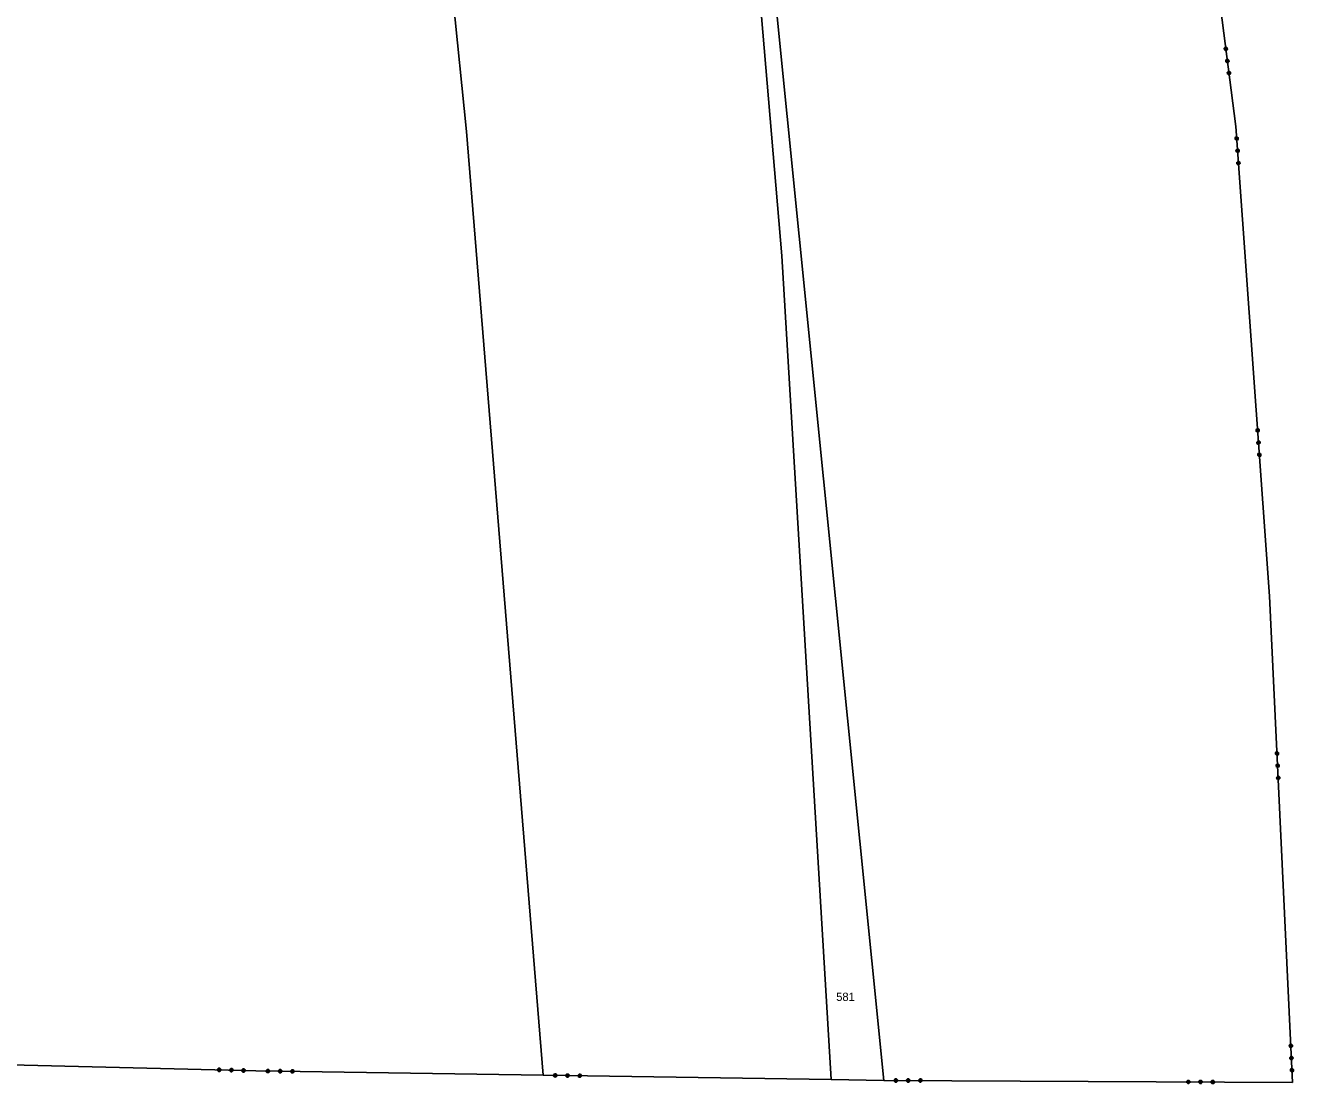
# Model space of a CAD drawing. Extents: x -757994 to -755874, y -1047691 to -1046119.
# Drawn here: x -756280.8 to -756150.7, y -1047518.2 to -1047409.7 of the extents above; entities that cross this region are included whole.
import ezdxf

# ---------------------------------------------------------------- set-up
doc = ezdxf.new("R2010")
doc.units = 0
doc.layers.add('katastrální mapa', color=7, linetype='Continuous')

msp = doc.modelspace()

# ---------------------------------------------------------------- linework, layer by layer
at = {"layer": 'katastrální mapa'}
for p, q in [((-756192.79, -1047517.88), (-756211.73, -1047328.79)), ((-756235.59, -1047420.6), (-756242.6, -1047351.94)), ((-756165.57, -1047351.39), (-756156.67, -1047420.08)), ((-756208.62, -1047370.28), (-756203.24, -1047433.37)), ((-756227.73, -1047517.35), (-756235.59, -1047420.6)), ((-756156.67, -1047420.08), (-756153.21, -1047468.24)), ((-756198.19, -1047517.8), (-756203.24, -1047433.37)), ((-756150.85, -1047518.09), (-756153.21, -1047468.24)), ((-756257.21, -1047516.9), (-756284.72, -1047516.23)), ((-756257.21, -1047516.9), (-756227.73, -1047517.35)), ((-756227.73, -1047517.35), (-756198.19, -1047517.8)), ((-756192.79, -1047517.88), (-756198.19, -1047517.8)), ((-756192.79, -1047517.88), (-756150.85, -1047518.09))]:
    msp.add_line(p, q, dxfattribs=at)
for points in [[(-756157.53, -1047412.18), (-756157.61, -1047412.28), (-756157.75, -1047412.3), (-756157.85, -1047412.22), (-756157.87, -1047412.08), (-756157.79, -1047411.98), (-756157.66, -1047411.96), (-756157.55, -1047412.04), (-756157.53, -1047412.18), (-756157.55, -1047412.18), (-756157.57, -1047412.06), (-756157.61, -1047412.03), (-756157.59, -1047412.23), (-756157.62, -1047412.26), (-756157.66, -1047412), (-756157.7, -1047412), (-756157.66, -1047412.26), (-756157.7, -1047412.27), (-756157.74, -1047412.01), (-756157.78, -1047412.02), (-756157.74, -1047412.28), (-756157.78, -1047412.26), (-756157.81, -1047412.05), (-756157.85, -1047412.09), (-756157.83, -1047412.22)], [(-756157.37, -1047413.42), (-756157.45, -1047413.53), (-756157.59, -1047413.54), (-756157.69, -1047413.46), (-756157.71, -1047413.33), (-756157.63, -1047413.22), (-756157.5, -1047413.2), (-756157.39, -1047413.29), (-756157.37, -1047413.42), (-756157.39, -1047413.42), (-756157.41, -1047413.3), (-756157.45, -1047413.26), (-756157.43, -1047413.46), (-756157.46, -1047413.51), (-756157.5, -1047413.23), (-756157.54, -1047413.24), (-756157.5, -1047413.51), (-756157.54, -1047413.52), (-756157.58, -1047413.24), (-756157.62, -1047413.25), (-756157.58, -1047413.52), (-756157.62, -1047413.49), (-756157.65, -1047413.29), (-756157.69, -1047413.34), (-756157.67, -1047413.45)], [(-756157.21, -1047414.67), (-756157.29, -1047414.77), (-756157.43, -1047414.79), (-756157.53, -1047414.71), (-756157.55, -1047414.57), (-756157.47, -1047414.47), (-756157.33, -1047414.45), (-756157.23, -1047414.53), (-756157.21, -1047414.67), (-756157.23, -1047414.65), (-756157.25, -1047414.53), (-756157.29, -1047414.5), (-756157.27, -1047414.69), (-756157.3, -1047414.74), (-756157.34, -1047414.48), (-756157.38, -1047414.49), (-756157.34, -1047414.74), (-756157.38, -1047414.75), (-756157.41, -1047414.49), (-756157.46, -1047414.49), (-756157.42, -1047414.75), (-756157.46, -1047414.73), (-756157.49, -1047414.53), (-756157.53, -1047414.56), (-756157.51, -1047414.68)], [(-756156.42, -1047421.38), (-756156.5, -1047421.48), (-756156.64, -1047421.49), (-756156.74, -1047421.4), (-756156.75, -1047421.27), (-756156.66, -1047421.17), (-756156.53, -1047421.16), (-756156.43, -1047421.25), (-756156.42, -1047421.38), (-756156.44, -1047421.39), (-756156.44, -1047421.27), (-756156.49, -1047421.23), (-756156.47, -1047421.43), (-756156.51, -1047421.46), (-756156.53, -1047421.19), (-756156.57, -1047421.2), (-756156.55, -1047421.46), (-756156.59, -1047421.47), (-756156.61, -1047421.2), (-756156.65, -1047421.21), (-756156.63, -1047421.47), (-756156.67, -1047421.45), (-756156.69, -1047421.23), (-756156.72, -1047421.27), (-756156.71, -1047421.41)], [(-756156.33, -1047422.63), (-756156.41, -1047422.73), (-756156.55, -1047422.74), (-756156.65, -1047422.66), (-756156.66, -1047422.52), (-756156.57, -1047422.42), (-756156.44, -1047422.41), (-756156.34, -1047422.5), (-756156.33, -1047422.63), (-756156.35, -1047422.63), (-756156.36, -1047422.51), (-756156.4, -1047422.47), (-756156.38, -1047422.67), (-756156.42, -1047422.71), (-756156.44, -1047422.43), (-756156.48, -1047422.44), (-756156.46, -1047422.72), (-756156.5, -1047422.72), (-756156.52, -1047422.44), (-756156.56, -1047422.44), (-756156.54, -1047422.72), (-756156.58, -1047422.69), (-756156.6, -1047422.49), (-756156.63, -1047422.53), (-756156.63, -1047422.65)], [(-756156.24, -1047423.88), (-756156.32, -1047423.99), (-756156.46, -1047423.99), (-756156.56, -1047423.91), (-756156.57, -1047423.77), (-756156.48, -1047423.67), (-756156.35, -1047423.66), (-756156.25, -1047423.75), (-756156.24, -1047423.88), (-756156.26, -1047423.87), (-756156.27, -1047423.75), (-756156.31, -1047423.72), (-756156.29, -1047423.91), (-756156.33, -1047423.95), (-756156.35, -1047423.69), (-756156.39, -1047423.69), (-756156.37, -1047423.95), (-756156.41, -1047423.96), (-756156.43, -1047423.7), (-756156.47, -1047423.69), (-756156.45, -1047423.95), (-756156.49, -1047423.94), (-756156.51, -1047423.73), (-756156.55, -1047423.76), (-756156.54, -1047423.88)], [(-756154.27, -1047451.3), (-756154.35, -1047451.4), (-756154.49, -1047451.41), (-756154.59, -1047451.33), (-756154.6, -1047451.19), (-756154.51, -1047451.09), (-756154.38, -1047451.08), (-756154.28, -1047451.17), (-756154.27, -1047451.3), (-756154.29, -1047451.31), (-756154.29, -1047451.19), (-756154.34, -1047451.15), (-756154.32, -1047451.35), (-756154.36, -1047451.39), (-756154.38, -1047451.12), (-756154.42, -1047451.12), (-756154.4, -1047451.38), (-756154.44, -1047451.39), (-756154.46, -1047451.13), (-756154.5, -1047451.13), (-756154.48, -1047451.39), (-756154.52, -1047451.37), (-756154.54, -1047451.16), (-756154.57, -1047451.19), (-756154.56, -1047451.33)], [(-756154.18, -1047452.55), (-756154.26, -1047452.66), (-756154.4, -1047452.67), (-756154.5, -1047452.58), (-756154.51, -1047452.44), (-756154.42, -1047452.34), (-756154.29, -1047452.33), (-756154.19, -1047452.42), (-756154.18, -1047452.55), (-756154.2, -1047452.55), (-756154.21, -1047452.43), (-756154.25, -1047452.39), (-756154.23, -1047452.59), (-756154.27, -1047452.64), (-756154.29, -1047452.36), (-756154.33, -1047452.36), (-756154.31, -1047452.64), (-756154.35, -1047452.64), (-756154.37, -1047452.36), (-756154.41, -1047452.37), (-756154.39, -1047452.65), (-756154.43, -1047452.61), (-756154.45, -1047452.41), (-756154.48, -1047452.45), (-756154.48, -1047452.57)], [(-756154.09, -1047453.81), (-756154.17, -1047453.91), (-756154.31, -1047453.92), (-756154.41, -1047453.83), (-756154.42, -1047453.7), (-756154.33, -1047453.59), (-756154.2, -1047453.58), (-756154.1, -1047453.67), (-756154.09, -1047453.81), (-756154.11, -1047453.79), (-756154.12, -1047453.67), (-756154.16, -1047453.64), (-756154.15, -1047453.83), (-756154.18, -1047453.87), (-756154.2, -1047453.61), (-756154.24, -1047453.62), (-756154.22, -1047453.88), (-756154.26, -1047453.88), (-756154.28, -1047453.62), (-756154.32, -1047453.62), (-756154.3, -1047453.88), (-756154.34, -1047453.86), (-756154.36, -1047453.66), (-756154.4, -1047453.68), (-756154.39, -1047453.8)], [(-756152.61, -1047484.31), (-756152.52, -1047484.21), (-756152.38, -1047484.2), (-756152.28, -1047484.3), (-756152.28, -1047484.43), (-756152.37, -1047484.53), (-756152.5, -1047484.54), (-756152.6, -1047484.45), (-756152.61, -1047484.31), (-756152.59, -1047484.33), (-756152.58, -1047484.45), (-756152.54, -1047484.48), (-756152.55, -1047484.29), (-756152.51, -1047484.25), (-756152.5, -1047484.51), (-756152.46, -1047484.5), (-756152.47, -1047484.24), (-756152.43, -1047484.24), (-756152.42, -1047484.5), (-756152.38, -1047484.5), (-756152.39, -1047484.25), (-756152.35, -1047484.26), (-756152.34, -1047484.47), (-756152.3, -1047484.44), (-756152.31, -1047484.32)], [(-756152.55, -1047485.56), (-756152.46, -1047485.46), (-756152.32, -1047485.46), (-756152.23, -1047485.55), (-756152.22, -1047485.68), (-756152.31, -1047485.78), (-756152.44, -1047485.79), (-756152.54, -1047485.7), (-756152.55, -1047485.56), (-756152.53, -1047485.57), (-756152.52, -1047485.69), (-756152.48, -1047485.73), (-756152.49, -1047485.53), (-756152.45, -1047485.48), (-756152.44, -1047485.76), (-756152.4, -1047485.76), (-756152.41, -1047485.48), (-756152.37, -1047485.48), (-756152.36, -1047485.76), (-756152.32, -1047485.76), (-756152.33, -1047485.48), (-756152.29, -1047485.52), (-756152.28, -1047485.72), (-756152.24, -1047485.67), (-756152.25, -1047485.55)], [(-756152.49, -1047486.82), (-756152.4, -1047486.72), (-756152.27, -1047486.71), (-756152.17, -1047486.8), (-756152.16, -1047486.94), (-756152.25, -1047487.04), (-756152.39, -1047487.04), (-756152.48, -1047486.95), (-756152.49, -1047486.82), (-756152.47, -1047486.81), (-756152.47, -1047486.93), (-756152.42, -1047486.97), (-756152.43, -1047486.77), (-756152.39, -1047486.74), (-756152.38, -1047487.01), (-756152.34, -1047487.01), (-756152.35, -1047486.74), (-756152.31, -1047486.73), (-756152.3, -1047487), (-756152.26, -1047487), (-756152.27, -1047486.73), (-756152.23, -1047486.76), (-756152.22, -1047486.97), (-756152.19, -1047486.93), (-756152.19, -1047486.79)], [(-756151.19, -1047514.28), (-756151.1, -1047514.18), (-756150.97, -1047514.17), (-756150.87, -1047514.26), (-756150.86, -1047514.4), (-756150.95, -1047514.5), (-756151.08, -1047514.5), (-756151.18, -1047514.41), (-756151.19, -1047514.28), (-756151.17, -1047514.3), (-756151.16, -1047514.42), (-756151.12, -1047514.44), (-756151.13, -1047514.25), (-756151.09, -1047514.21), (-756151.08, -1047514.47), (-756151.04, -1047514.47), (-756151.05, -1047514.21), (-756151.01, -1047514.21), (-756151, -1047514.47), (-756150.96, -1047514.47), (-756150.97, -1047514.21), (-756150.93, -1047514.23), (-756150.92, -1047514.43), (-756150.88, -1047514.41), (-756150.89, -1047514.29)], [(-756151.13, -1047515.53), (-756151.04, -1047515.43), (-756150.91, -1047515.42), (-756150.81, -1047515.52), (-756150.8, -1047515.65), (-756150.89, -1047515.75), (-756151.03, -1047515.76), (-756151.12, -1047515.67), (-756151.13, -1047515.53), (-756151.11, -1047515.53), (-756151.11, -1047515.65), (-756151.06, -1047515.69), (-756151.07, -1047515.49), (-756151.03, -1047515.45), (-756151.02, -1047515.73), (-756150.98, -1047515.73), (-756151, -1047515.45), (-756150.96, -1047515.45), (-756150.94, -1047515.73), (-756150.9, -1047515.72), (-756150.92, -1047515.45), (-756150.87, -1047515.48), (-756150.86, -1047515.68), (-756150.83, -1047515.64), (-756150.83, -1047515.52)], [(-756261.04, -1047516.97), (-756261.13, -1047516.87), (-756261.13, -1047516.73), (-756261.03, -1047516.64), (-756260.89, -1047516.64), (-756260.8, -1047516.74), (-756260.81, -1047516.88), (-756260.9, -1047516.97), (-756261.04, -1047516.97), (-756261.02, -1047516.95), (-756260.9, -1047516.95), (-756260.87, -1047516.91), (-756261.06, -1047516.91), (-756261.1, -1047516.87), (-756260.84, -1047516.87), (-756260.83, -1047516.83), (-756261.09, -1047516.83), (-756261.09, -1047516.79), (-756260.83, -1047516.79), (-756260.83, -1047516.75), (-756261.09, -1047516.75), (-756261.07, -1047516.71), (-756260.86, -1047516.71), (-756260.89, -1047516.67), (-756261.01, -1047516.67)], [(-756259.78, -1047517), (-756259.88, -1047516.9), (-756259.87, -1047516.77), (-756259.78, -1047516.67), (-756259.64, -1047516.68), (-756259.55, -1047516.77), (-756259.55, -1047516.91), (-756259.65, -1047517), (-756259.78, -1047517), (-756259.78, -1047516.98), (-756259.66, -1047516.98), (-756259.62, -1047516.94), (-756259.82, -1047516.94), (-756259.86, -1047516.9), (-756259.58, -1047516.9), (-756259.57, -1047516.86), (-756259.85, -1047516.86), (-756259.85, -1047516.82), (-756259.57, -1047516.82), (-756259.57, -1047516.78), (-756259.85, -1047516.78), (-756259.81, -1047516.74), (-756259.61, -1047516.74), (-756259.65, -1047516.7), (-756259.77, -1047516.7)], [(-756258.53, -1047517.03), (-756258.62, -1047516.93), (-756258.62, -1047516.8), (-756258.52, -1047516.7), (-756258.39, -1047516.71), (-756258.29, -1047516.8), (-756258.3, -1047516.94), (-756258.39, -1047517.03), (-756258.53, -1047517.03), (-756258.53, -1047517.01), (-756258.41, -1047517.01), (-756258.37, -1047516.97), (-756258.57, -1047516.97), (-756258.6, -1047516.93), (-756258.33, -1047516.93), (-756258.33, -1047516.89), (-756258.6, -1047516.89), (-756258.6, -1047516.85), (-756258.33, -1047516.85), (-756258.33, -1047516.81), (-756258.6, -1047516.81), (-756258.57, -1047516.77), (-756258.36, -1047516.77), (-756258.39, -1047516.73), (-756258.53, -1047516.73)], [(-756255.89, -1047516.76), (-756255.8, -1047516.86), (-756255.8, -1047516.99), (-756255.9, -1047517.09), (-756256.03, -1047517.08), (-756256.13, -1047516.99), (-756256.12, -1047516.85), (-756256.03, -1047516.76), (-756255.89, -1047516.76), (-756255.89, -1047516.78), (-756256.01, -1047516.78), (-756256.05, -1047516.82), (-756255.85, -1047516.82), (-756255.82, -1047516.86), (-756256.09, -1047516.86), (-756256.09, -1047516.9), (-756255.82, -1047516.9), (-756255.82, -1047516.94), (-756256.09, -1047516.94), (-756256.09, -1047516.98), (-756255.82, -1047516.98), (-756255.85, -1047517.02), (-756256.06, -1047517.02), (-756256.03, -1047517.06), (-756255.89, -1047517.06)], [(-756254.64, -1047516.78), (-756254.54, -1047516.88), (-756254.55, -1047517.01), (-756254.64, -1047517.1), (-756254.78, -1047517.1), (-756254.87, -1047517.01), (-756254.87, -1047516.87), (-756254.77, -1047516.78), (-756254.64, -1047516.78), (-756254.64, -1047516.8), (-756254.76, -1047516.8), (-756254.8, -1047516.84), (-756254.6, -1047516.84), (-756254.56, -1047516.88), (-756254.84, -1047516.88), (-756254.84, -1047516.92), (-756254.57, -1047516.92), (-756254.57, -1047516.96), (-756254.85, -1047516.96), (-756254.85, -1047517), (-756254.57, -1047517), (-756254.61, -1047517.04), (-756254.81, -1047517.04), (-756254.77, -1047517.08), (-756254.65, -1047517.08)], [(-756253.38, -1047516.8), (-756253.29, -1047516.89), (-756253.29, -1047517.03), (-756253.39, -1047517.12), (-756253.52, -1047517.12), (-756253.62, -1047517.02), (-756253.61, -1047516.89), (-756253.52, -1047516.8), (-756253.38, -1047516.8), (-756253.4, -1047516.82), (-756253.52, -1047516.82), (-756253.55, -1047516.86), (-756253.36, -1047516.86), (-756253.32, -1047516.9), (-756253.58, -1047516.9), (-756253.59, -1047516.94), (-756253.33, -1047516.94), (-756253.33, -1047516.98), (-756253.59, -1047516.98), (-756253.59, -1047517.02), (-756253.33, -1047517.02), (-756253.35, -1047517.06), (-756253.56, -1047517.06), (-756253.53, -1047517.1), (-756253.41, -1047517.1)], [(-756151.07, -1047516.78), (-756150.98, -1047516.68), (-756150.85, -1047516.68), (-756150.75, -1047516.77), (-756150.74, -1047516.9), (-756150.83, -1047517), (-756150.97, -1047517.01), (-756151.07, -1047516.92), (-756151.07, -1047516.78), (-756151.05, -1047516.78), (-756151.05, -1047516.9), (-756151, -1047516.94), (-756151.01, -1047516.74), (-756150.98, -1047516.7), (-756150.96, -1047516.97), (-756150.92, -1047516.97), (-756150.94, -1047516.71), (-756150.9, -1047516.7), (-756150.88, -1047516.97), (-756150.84, -1047516.96), (-756150.86, -1047516.7), (-756150.81, -1047516.72), (-756150.8, -1047516.94), (-756150.77, -1047516.9), (-756150.77, -1047516.76)], [(-756226.41, -1047517.21), (-756226.32, -1047517.31), (-756226.32, -1047517.44), (-756226.42, -1047517.54), (-756226.55, -1047517.53), (-756226.65, -1047517.44), (-756226.64, -1047517.3), (-756226.55, -1047517.21), (-756226.41, -1047517.21), (-756226.41, -1047517.23), (-756226.53, -1047517.23), (-756226.57, -1047517.27), (-756226.37, -1047517.27), (-756226.34, -1047517.31), (-756226.61, -1047517.31), (-756226.61, -1047517.35), (-756226.34, -1047517.35), (-756226.34, -1047517.39), (-756226.61, -1047517.39), (-756226.61, -1047517.43), (-756226.34, -1047517.43), (-756226.37, -1047517.47), (-756226.58, -1047517.47), (-756226.55, -1047517.51), (-756226.41, -1047517.51)], [(-756225.16, -1047517.23), (-756225.06, -1047517.33), (-756225.07, -1047517.46), (-756225.16, -1047517.55), (-756225.3, -1047517.55), (-756225.39, -1047517.46), (-756225.39, -1047517.32), (-756225.29, -1047517.23), (-756225.16, -1047517.23), (-756225.16, -1047517.25), (-756225.28, -1047517.25), (-756225.32, -1047517.29), (-756225.12, -1047517.29), (-756225.08, -1047517.33), (-756225.36, -1047517.33), (-756225.36, -1047517.37), (-756225.09, -1047517.37), (-756225.09, -1047517.41), (-756225.37, -1047517.41), (-756225.37, -1047517.45), (-756225.09, -1047517.45), (-756225.13, -1047517.49), (-756225.33, -1047517.49), (-756225.29, -1047517.53), (-756225.17, -1047517.53)], [(-756223.9, -1047517.25), (-756223.81, -1047517.34), (-756223.81, -1047517.48), (-756223.91, -1047517.57), (-756224.04, -1047517.57), (-756224.14, -1047517.47), (-756224.13, -1047517.34), (-756224.04, -1047517.25), (-756223.9, -1047517.25), (-756223.92, -1047517.27), (-756224.04, -1047517.27), (-756224.07, -1047517.31), (-756223.88, -1047517.31), (-756223.84, -1047517.35), (-756224.1, -1047517.35), (-756224.11, -1047517.39), (-756223.85, -1047517.39), (-756223.85, -1047517.43), (-756224.11, -1047517.43), (-756224.11, -1047517.47), (-756223.85, -1047517.47), (-756223.87, -1047517.51), (-756224.08, -1047517.51), (-756224.05, -1047517.55), (-756223.93, -1047517.55)], [(-756191.47, -1047517.73), (-756191.38, -1047517.82), (-756191.38, -1047517.96), (-756191.48, -1047518.05), (-756191.61, -1047518.05), (-756191.71, -1047517.96), (-756191.7, -1047517.82), (-756191.61, -1047517.73), (-756191.47, -1047517.73), (-756191.47, -1047517.75), (-756191.59, -1047517.75), (-756191.63, -1047517.79), (-756191.43, -1047517.79), (-756191.4, -1047517.83), (-756191.67, -1047517.83), (-756191.67, -1047517.87), (-756191.4, -1047517.87), (-756191.4, -1047517.91), (-756191.67, -1047517.91), (-756191.67, -1047517.95), (-756191.4, -1047517.95), (-756191.43, -1047517.99), (-756191.64, -1047517.99), (-756191.61, -1047518.03), (-756191.47, -1047518.03)], [(-756190.22, -1047517.73), (-756190.12, -1047517.83), (-756190.13, -1047517.96), (-756190.22, -1047518.06), (-756190.36, -1047518.06), (-756190.45, -1047517.96), (-756190.45, -1047517.83), (-756190.35, -1047517.73), (-756190.22, -1047517.73), (-756190.22, -1047517.75), (-756190.34, -1047517.75), (-756190.38, -1047517.79), (-756190.18, -1047517.79), (-756190.14, -1047517.83), (-756190.42, -1047517.83), (-756190.42, -1047517.87), (-756190.14, -1047517.87), (-756190.15, -1047517.91), (-756190.43, -1047517.91), (-756190.43, -1047517.95), (-756190.15, -1047517.95), (-756190.19, -1047517.99), (-756190.39, -1047517.99), (-756190.35, -1047518.03), (-756190.23, -1047518.03)], [(-756188.96, -1047517.74), (-756188.87, -1047517.83), (-756188.87, -1047517.97), (-756188.97, -1047518.06), (-756189.1, -1047518.06), (-756189.2, -1047517.97), (-756189.19, -1047517.83), (-756189.1, -1047517.74), (-756188.96, -1047517.74), (-756188.98, -1047517.76), (-756189.1, -1047517.76), (-756189.13, -1047517.8), (-756188.94, -1047517.8), (-756188.9, -1047517.84), (-756189.16, -1047517.84), (-756189.16, -1047517.88), (-756188.9, -1047517.88), (-756188.91, -1047517.92), (-756189.17, -1047517.92), (-756189.17, -1047517.96), (-756188.91, -1047517.96), (-756188.93, -1047518), (-756189.14, -1047518), (-756189.11, -1047518.04), (-756188.99, -1047518.04)], [(-756161.47, -1047517.88), (-756161.38, -1047517.97), (-756161.38, -1047518.11), (-756161.48, -1047518.2), (-756161.61, -1047518.2), (-756161.71, -1047518.11), (-756161.71, -1047517.97), (-756161.61, -1047517.88), (-756161.47, -1047517.88), (-756161.47, -1047517.9), (-756161.59, -1047517.9), (-756161.63, -1047517.94), (-756161.43, -1047517.94), (-756161.4, -1047517.98), (-756161.67, -1047517.98), (-756161.67, -1047518.02), (-756161.41, -1047518.02), (-756161.4, -1047518.06), (-756161.67, -1047518.06), (-756161.67, -1047518.1), (-756161.4, -1047518.1), (-756161.43, -1047518.14), (-756161.64, -1047518.14), (-756161.61, -1047518.18), (-756161.47, -1047518.18)], [(-756160.22, -1047517.88), (-756160.13, -1047517.98), (-756160.13, -1047518.11), (-756160.22, -1047518.21), (-756160.36, -1047518.21), (-756160.45, -1047518.11), (-756160.45, -1047517.98), (-756160.35, -1047517.88), (-756160.22, -1047517.88), (-756160.22, -1047517.9), (-756160.34, -1047517.9), (-756160.38, -1047517.94), (-756160.18, -1047517.94), (-756160.15, -1047517.98), (-756160.43, -1047517.98), (-756160.43, -1047518.02), (-756160.15, -1047518.02), (-756160.15, -1047518.06), (-756160.43, -1047518.06), (-756160.43, -1047518.1), (-756160.15, -1047518.1), (-756160.19, -1047518.14), (-756160.39, -1047518.14), (-756160.35, -1047518.18), (-756160.23, -1047518.18)], [(-756158.96, -1047517.89), (-756158.87, -1047517.99), (-756158.87, -1047518.12), (-756158.97, -1047518.21), (-756159.1, -1047518.21), (-756159.2, -1047518.12), (-756159.2, -1047517.98), (-756159.1, -1047517.89), (-756158.96, -1047517.89), (-756158.98, -1047517.91), (-756159.1, -1047517.91), (-756159.13, -1047517.95), (-756158.94, -1047517.95), (-756158.91, -1047517.99), (-756159.17, -1047517.99), (-756159.17, -1047518.03), (-756158.91, -1047518.03), (-756158.91, -1047518.07), (-756159.17, -1047518.07), (-756159.17, -1047518.11), (-756158.91, -1047518.11), (-756158.93, -1047518.15), (-756159.14, -1047518.15), (-756159.11, -1047518.19), (-756158.99, -1047518.19)]]:
    msp.add_lwpolyline(points, dxfattribs=at)

# ---------------------------------------------------------------- texts
msp.add_text('581', height=0.85, dxfattribs=at).set_placement((-756197.66, -1047509.74))

doc.saveas('drawing.dxf')
